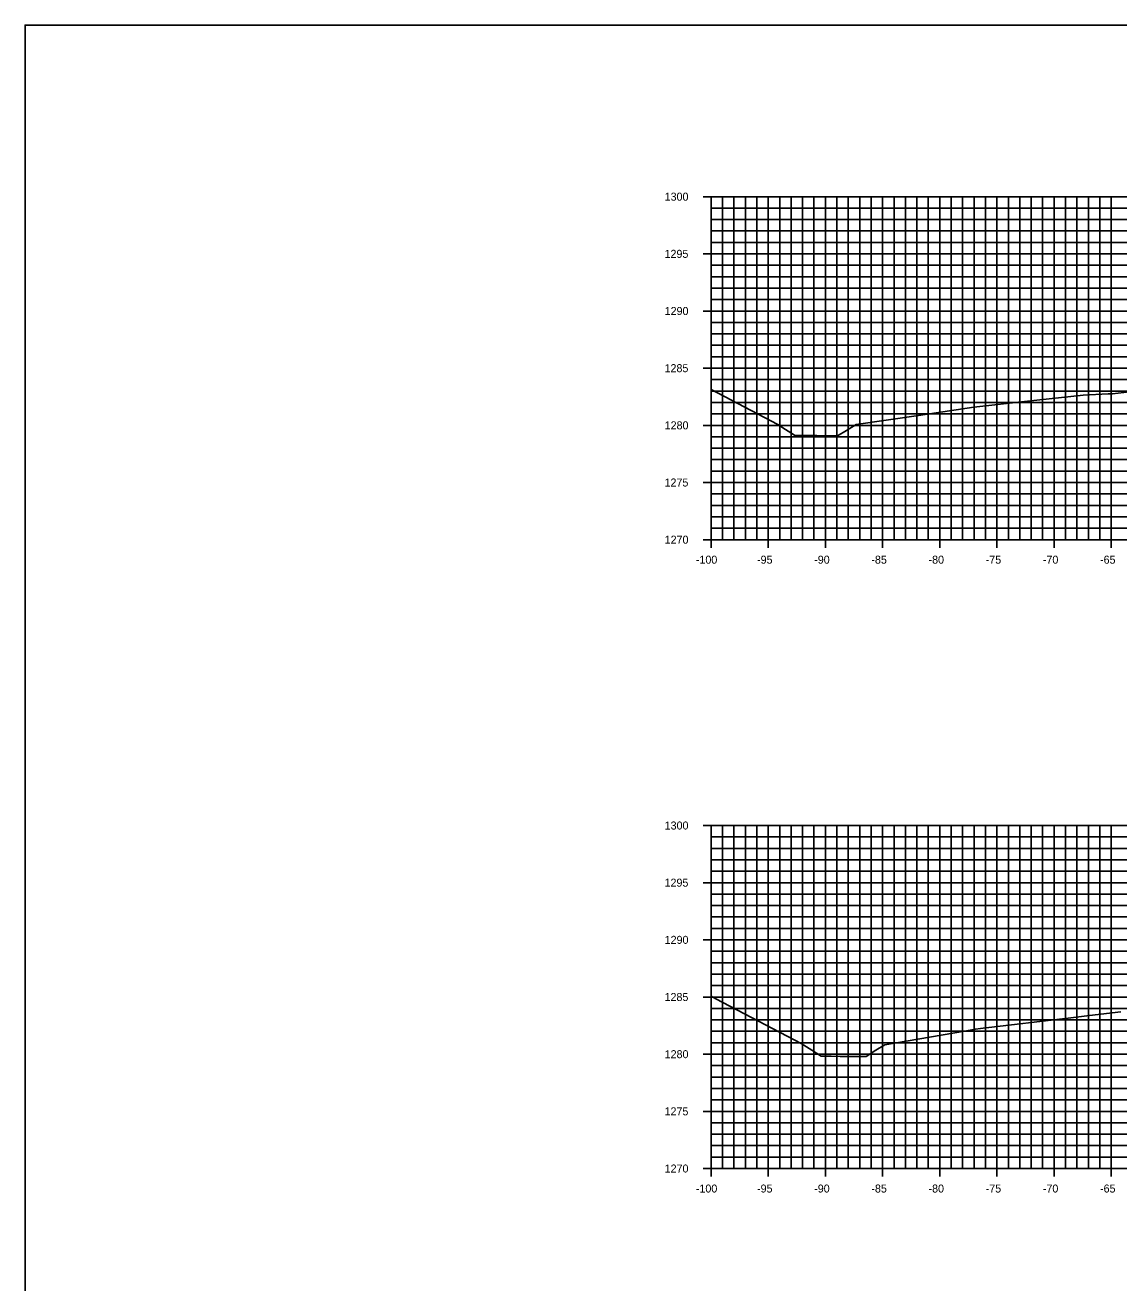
# Model space of a CAD drawing. Extents: x 674939 to 678919, y 750652 to 765176.
# Drawn here: x 678578.5 to 678674.2, y 755632.6 to 755742.6 of the extents above; entities that cross this region are included whole.
import ezdxf

# ---------------------------------------------------------------- set-up
doc = ezdxf.new("R2010")
doc.units = 0
for name, color, linetype in [('R_Axis', 7, 'Continuous'), ('R_Axis Annot', 7, 'Continuous'), ('R_Exist Surface', 7, 'Continuous'), ('R_Grid', 7, 'Continuous'), ('R_No Plot', 7, 'Continuous')]:
    doc.layers.add(name, color=color, linetype=linetype)

msp = doc.modelspace()

# ---------------------------------------------------------------- linework, layer by layer
at = {"layer": 'R_Axis'}
for p, q in [((678637.83, 755727.55), (678639.23, 755727.55)), ((678638.53, 755697.55), (678638.53, 755727.55)), ((678638.53, 755726.55), (678638.88, 755726.55)), ((678638.53, 755725.55), (678638.88, 755725.55)), ((678638.53, 755724.55), (678638.88, 755724.55)), ((678638.53, 755723.55), (678638.88, 755723.55)), ((678637.83, 755722.55), (678639.23, 755722.55)), ((678638.53, 755721.55), (678638.88, 755721.55)), ((678638.53, 755720.55), (678638.88, 755720.55)), ((678638.53, 755719.55), (678638.88, 755719.55)), ((678638.53, 755718.55), (678638.88, 755718.55)), ((678637.83, 755717.55), (678639.23, 755717.55)), ((678638.53, 755716.55), (678638.88, 755716.55)), ((678638.53, 755715.55), (678638.88, 755715.55)), ((678638.53, 755714.55), (678638.88, 755714.55)), ((678638.53, 755713.55), (678638.88, 755713.55)), ((678637.83, 755712.55), (678639.23, 755712.55)), ((678638.53, 755711.55), (678638.88, 755711.55)), ((678638.53, 755710.55), (678638.88, 755710.55)), ((678638.53, 755709.55), (678638.88, 755709.55)), ((678638.53, 755708.55), (678638.88, 755708.55)), ((678637.83, 755707.55), (678639.23, 755707.55)), ((678638.53, 755706.55), (678638.88, 755706.55)), ((678638.53, 755705.55), (678638.88, 755705.55)), ((678638.53, 755704.55), (678638.88, 755704.55)), ((678638.53, 755703.55), (678638.88, 755703.55)), ((678637.83, 755702.55), (678639.23, 755702.55)), ((678638.53, 755701.55), (678638.88, 755701.55)), ((678638.53, 755700.55), (678638.88, 755700.55)), ((678638.53, 755699.55), (678638.88, 755699.55)), ((678638.53, 755698.55), (678638.88, 755698.55)), ((678638.53, 755696.85), (678638.53, 755698.25)), ((678643.53, 755696.85), (678643.53, 755698.25)), ((678648.53, 755696.85), (678648.53, 755698.25)), ((678653.53, 755696.85), (678653.53, 755698.25)), ((678658.53, 755696.85), (678658.53, 755698.25)), ((678663.53, 755696.85), (678663.53, 755698.25)), ((678668.53, 755696.85), (678668.53, 755698.25)), ((678673.53, 755696.85), (678673.53, 755698.25)), ((678637.83, 755697.55), (678639.23, 755697.55)), ((678638.53, 755697.55), (678838.53, 755697.55)), ((678637.83, 755672.55), (678639.23, 755672.55)), ((678638.53, 755642.55), (678638.53, 755672.55)), ((678638.53, 755671.55), (678638.88, 755671.55)), ((678638.53, 755670.55), (678638.88, 755670.55)), ((678638.53, 755669.55), (678638.88, 755669.55)), ((678638.53, 755668.55), (678638.88, 755668.55)), ((678637.83, 755667.55), (678639.23, 755667.55)), ((678638.53, 755666.55), (678638.88, 755666.55)), ((678638.53, 755665.55), (678638.88, 755665.55)), ((678638.53, 755664.55), (678638.88, 755664.55)), ((678638.53, 755663.55), (678638.88, 755663.55)), ((678637.83, 755662.55), (678639.23, 755662.55)), ((678638.53, 755661.55), (678638.88, 755661.55)), ((678638.53, 755660.55), (678638.88, 755660.55)), ((678638.53, 755659.55), (678638.88, 755659.55)), ((678638.53, 755658.55), (678638.88, 755658.55)), ((678637.83, 755657.55), (678639.23, 755657.55)), ((678638.53, 755656.55), (678638.88, 755656.55)), ((678638.53, 755655.55), (678638.88, 755655.55)), ((678638.53, 755654.55), (678638.88, 755654.55)), ((678638.53, 755653.55), (678638.88, 755653.55)), ((678637.83, 755652.55), (678639.23, 755652.55)), ((678638.53, 755651.55), (678638.88, 755651.55)), ((678638.53, 755650.55), (678638.88, 755650.55)), ((678638.53, 755649.55), (678638.88, 755649.55)), ((678638.53, 755648.55), (678638.88, 755648.55)), ((678637.83, 755647.55), (678639.23, 755647.55)), ((678638.53, 755646.55), (678638.88, 755646.55)), ((678638.53, 755645.55), (678638.88, 755645.55)), ((678638.53, 755644.55), (678638.88, 755644.55)), ((678638.53, 755643.55), (678638.88, 755643.55)), ((678638.53, 755641.85), (678638.53, 755643.25)), ((678643.53, 755641.85), (678643.53, 755643.25)), ((678648.53, 755641.85), (678648.53, 755643.25)), ((678653.53, 755641.85), (678653.53, 755643.25)), ((678658.53, 755641.85), (678658.53, 755643.25)), ((678663.53, 755641.85), (678663.53, 755643.25)), ((678668.53, 755641.85), (678668.53, 755643.25)), ((678673.53, 755641.85), (678673.53, 755643.25)), ((678637.83, 755642.55), (678639.23, 755642.55)), ((678638.53, 755642.55), (678838.53, 755642.55))]:
    msp.add_line(p, q, dxfattribs=at)
at = {"layer": 'R_Exist Surface'}
for points in [[(678638.53, 755710.67), (678644.37, 755707.63), (678645.04, 755707.2), (678645.84, 755706.68), (678646.81, 755706.67), (678647.78, 755706.65), (678648.66, 755706.64), (678649.59, 755706.64), (678650.36, 755707.11), (678651.22, 755707.61), (678656.66, 755708.41), (678661.52, 755709.14), (678666.22, 755709.65), (678671.08, 755710.2), (678673.25, 755710.31), (678673.43, 755710.32), (678673.47, 755710.32), (678673.63, 755710.32), (678675.14, 755710.49)], [(678638.53, 755657.61), (678638.95, 755657.39), (678646.41, 755653.48), (678647.35, 755652.91), (678648.17, 755652.39), (678649.03, 755652.37), (678649.83, 755652.35), (678650.88, 755652.35), (678652.08, 755652.36), (678652.93, 755652.89), (678653.72, 755653.37), (678660.71, 755654.57), (678661.65, 755654.74), (678662.09, 755654.79), (678670.01, 755655.72), (678671.63, 755655.92), (678674.36, 755656.26)]]:
    msp.add_lwpolyline(points, dxfattribs=at)
at = {"layer": 'R_Grid'}
for p, q in [((678638.53, 755727.55), (678838.53, 755727.55)), ((678638.53, 755697.55), (678638.53, 755727.55)), ((678639.53, 755697.55), (678639.53, 755727.55)), ((678640.53, 755697.55), (678640.53, 755727.55)), ((678641.53, 755697.55), (678641.53, 755727.55)), ((678642.53, 755697.55), (678642.53, 755727.55)), ((678643.53, 755697.55), (678643.53, 755727.55)), ((678644.53, 755697.55), (678644.53, 755727.55)), ((678645.53, 755697.55), (678645.53, 755727.55)), ((678646.53, 755697.55), (678646.53, 755727.55)), ((678647.53, 755697.55), (678647.53, 755727.55)), ((678648.53, 755697.55), (678648.53, 755727.55)), ((678649.53, 755697.55), (678649.53, 755727.55)), ((678650.53, 755697.55), (678650.53, 755727.55)), ((678651.53, 755697.55), (678651.53, 755727.55)), ((678652.53, 755697.55), (678652.53, 755727.55)), ((678653.53, 755697.55), (678653.53, 755727.55)), ((678654.53, 755697.55), (678654.53, 755727.55)), ((678655.53, 755697.55), (678655.53, 755727.55)), ((678656.53, 755697.55), (678656.53, 755727.55)), ((678657.53, 755697.55), (678657.53, 755727.55)), ((678658.53, 755697.55), (678658.53, 755727.55)), ((678659.53, 755697.55), (678659.53, 755727.55)), ((678660.53, 755697.55), (678660.53, 755727.55)), ((678661.53, 755697.55), (678661.53, 755727.55)), ((678662.53, 755697.55), (678662.53, 755727.55)), ((678663.53, 755697.55), (678663.53, 755727.55)), ((678664.53, 755697.55), (678664.53, 755727.55)), ((678665.53, 755697.55), (678665.53, 755727.55)), ((678666.53, 755697.55), (678666.53, 755727.55)), ((678667.53, 755697.55), (678667.53, 755727.55)), ((678668.53, 755697.55), (678668.53, 755727.55)), ((678669.53, 755697.55), (678669.53, 755727.55)), ((678670.53, 755697.55), (678670.53, 755727.55)), ((678671.53, 755697.55), (678671.53, 755727.55)), ((678672.53, 755697.55), (678672.53, 755727.55)), ((678673.53, 755697.55), (678673.53, 755727.55)), ((678638.53, 755726.55), (678838.53, 755726.55)), ((678638.53, 755725.55), (678838.53, 755725.55)), ((678638.53, 755724.55), (678838.53, 755724.55)), ((678638.53, 755723.55), (678838.53, 755723.55)), ((678638.53, 755722.55), (678838.53, 755722.55)), ((678638.53, 755721.55), (678838.53, 755721.55)), ((678638.53, 755720.55), (678838.53, 755720.55)), ((678638.53, 755719.55), (678838.53, 755719.55)), ((678638.53, 755718.55), (678838.53, 755718.55)), ((678638.53, 755717.55), (678838.53, 755717.55)), ((678638.53, 755716.55), (678838.53, 755716.55)), ((678638.53, 755715.55), (678838.53, 755715.55)), ((678638.53, 755714.55), (678838.53, 755714.55)), ((678638.53, 755713.55), (678838.53, 755713.55)), ((678638.53, 755712.55), (678838.53, 755712.55)), ((678638.53, 755711.55), (678838.53, 755711.55)), ((678638.53, 755710.55), (678838.53, 755710.55)), ((678638.53, 755709.55), (678838.53, 755709.55)), ((678638.53, 755708.55), (678838.53, 755708.55)), ((678638.53, 755707.55), (678838.53, 755707.55)), ((678638.53, 755706.55), (678838.53, 755706.55)), ((678638.53, 755705.55), (678838.53, 755705.55)), ((678638.53, 755704.55), (678838.53, 755704.55)), ((678638.53, 755703.55), (678838.53, 755703.55)), ((678638.53, 755702.55), (678838.53, 755702.55)), ((678638.53, 755701.55), (678838.53, 755701.55)), ((678638.53, 755700.55), (678838.53, 755700.55)), ((678638.53, 755699.55), (678838.53, 755699.55)), ((678638.53, 755698.55), (678838.53, 755698.55)), ((678638.53, 755697.55), (678838.53, 755697.55)), ((678638.53, 755672.55), (678838.53, 755672.55)), ((678638.53, 755642.55), (678638.53, 755672.55)), ((678639.53, 755642.55), (678639.53, 755672.55)), ((678640.53, 755642.55), (678640.53, 755672.55)), ((678641.53, 755642.55), (678641.53, 755672.55)), ((678642.53, 755642.55), (678642.53, 755672.55)), ((678643.53, 755642.55), (678643.53, 755672.55)), ((678644.53, 755642.55), (678644.53, 755672.55)), ((678645.53, 755642.55), (678645.53, 755672.55)), ((678646.53, 755642.55), (678646.53, 755672.55)), ((678647.53, 755642.55), (678647.53, 755672.55)), ((678648.53, 755642.55), (678648.53, 755672.55)), ((678649.53, 755642.55), (678649.53, 755672.55)), ((678650.53, 755642.55), (678650.53, 755672.55)), ((678651.53, 755642.55), (678651.53, 755672.55)), ((678652.53, 755642.55), (678652.53, 755672.55)), ((678653.53, 755642.55), (678653.53, 755672.55)), ((678654.53, 755642.55), (678654.53, 755672.55)), ((678655.53, 755642.55), (678655.53, 755672.55)), ((678656.53, 755642.55), (678656.53, 755672.55)), ((678657.53, 755642.55), (678657.53, 755672.55)), ((678658.53, 755642.55), (678658.53, 755672.55)), ((678659.53, 755642.55), (678659.53, 755672.55)), ((678660.53, 755642.55), (678660.53, 755672.55)), ((678661.53, 755642.55), (678661.53, 755672.55)), ((678662.53, 755642.55), (678662.53, 755672.55)), ((678663.53, 755642.55), (678663.53, 755672.55)), ((678664.53, 755642.55), (678664.53, 755672.55)), ((678665.53, 755642.55), (678665.53, 755672.55)), ((678666.53, 755642.55), (678666.53, 755672.55)), ((678667.53, 755642.55), (678667.53, 755672.55)), ((678668.53, 755642.55), (678668.53, 755672.55)), ((678669.53, 755642.55), (678669.53, 755672.55)), ((678670.53, 755642.55), (678670.53, 755672.55)), ((678671.53, 755642.55), (678671.53, 755672.55)), ((678672.53, 755642.55), (678672.53, 755672.55)), ((678673.53, 755642.55), (678673.53, 755672.55)), ((678638.53, 755671.55), (678838.53, 755671.55)), ((678638.53, 755670.55), (678838.53, 755670.55)), ((678638.53, 755669.55), (678838.53, 755669.55)), ((678638.53, 755668.55), (678838.53, 755668.55)), ((678638.53, 755667.55), (678838.53, 755667.55)), ((678638.53, 755666.55), (678838.53, 755666.55)), ((678638.53, 755665.55), (678838.53, 755665.55)), ((678638.53, 755664.55), (678838.53, 755664.55)), ((678638.53, 755663.55), (678838.53, 755663.55)), ((678638.53, 755662.55), (678838.53, 755662.55)), ((678638.53, 755661.55), (678838.53, 755661.55)), ((678638.53, 755660.55), (678838.53, 755660.55)), ((678638.53, 755659.55), (678838.53, 755659.55)), ((678638.53, 755658.55), (678838.53, 755658.55)), ((678638.53, 755657.55), (678838.53, 755657.55)), ((678638.53, 755656.55), (678838.53, 755656.55)), ((678638.53, 755655.55), (678838.53, 755655.55)), ((678638.53, 755654.55), (678838.53, 755654.55)), ((678638.53, 755653.55), (678838.53, 755653.55)), ((678638.53, 755652.55), (678838.53, 755652.55)), ((678638.53, 755651.55), (678838.53, 755651.55)), ((678638.53, 755650.55), (678838.53, 755650.55)), ((678638.53, 755649.55), (678838.53, 755649.55)), ((678638.53, 755648.55), (678838.53, 755648.55)), ((678638.53, 755647.55), (678838.53, 755647.55)), ((678638.53, 755646.55), (678838.53, 755646.55)), ((678638.53, 755645.55), (678838.53, 755645.55)), ((678638.53, 755644.55), (678838.53, 755644.55)), ((678638.53, 755643.55), (678838.53, 755643.55)), ((678638.53, 755642.55), (678838.53, 755642.55))]:
    msp.add_line(p, q, dxfattribs=at)
at = {"layer": 'R_No Plot'}
msp.add_lwpolyline([(678578.53, 755522.55), (678918.53, 755522.55), (678918.53, 755742.55), (678578.53, 755742.55)], close=True, dxfattribs=at)

# ---------------------------------------------------------------- texts
at = {"layer": 'R_Axis Annot'}
for s, p in [('1300', (678634.47, 755727.2)), ('1295', (678634.46, 755722.2)), ('1290', (678634.47, 755717.2)), ('1285', (678634.46, 755712.2)), ('1280', (678634.47, 755707.2)), ('1275', (678634.46, 755702.2)), ('1270', (678634.47, 755697.2)), ('-100', (678637.2, 755695.45)), ('-95', (678642.55, 755695.45)), ('-90', (678647.55, 755695.45)), ('-85', (678652.55, 755695.45)), ('-80', (678657.55, 755695.45)), ('-75', (678662.55, 755695.45)), ('-70', (678667.55, 755695.45)), ('-65', (678672.55, 755695.45)), ('1300', (678634.47, 755672.2)), ('1295', (678634.46, 755667.2)), ('1290', (678634.47, 755662.2)), ('1285', (678634.46, 755657.2)), ('1280', (678634.47, 755652.2)), ('1275', (678634.46, 755647.2)), ('1270', (678634.47, 755642.2)), ('-100', (678637.2, 755640.45)), ('-95', (678642.55, 755640.45)), ('-90', (678647.55, 755640.45)), ('-85', (678652.55, 755640.45)), ('-80', (678657.55, 755640.45)), ('-75', (678662.55, 755640.45)), ('-70', (678667.55, 755640.45)), ('-65', (678672.55, 755640.45))]:
    msp.add_text(s, height=0.7, dxfattribs=at).set_placement(p)

doc.saveas('drawing.dxf')
